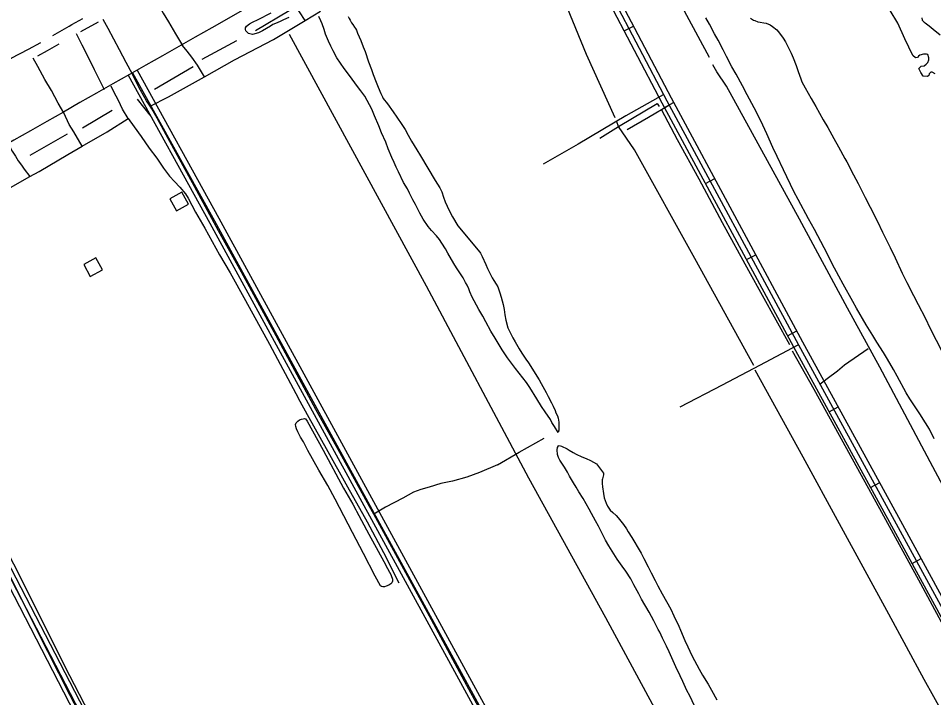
# Model space of a CAD drawing. Extents: x 3445503 to 3483459, y 540493 to 566012.
# Drawn here: x 3471721 to 3474367, y 561758 to 563722 of the extents above; entities that cross this region are included whole.
import ezdxf

# ---------------------------------------------------------------- set-up
doc = ezdxf.new("R2010")
doc.units = 0
for name, color, linetype in [('V-BLDG-OTLN', 7, 'Continuous'), ('V-DTCH-CNTR', 7, 'Continuous'), ('V-ROAD-CNTR', 7, 'Continuous'), ('V-SITE-VEGE', 7, 'Continuous'), ('V-TOPO-SHOR', 7, 'Continuous')]:
    doc.layers.add(name, color=color, linetype=linetype)

msp = doc.modelspace()

# ---------------------------------------------------------------- linework, layer by layer
at = {"layer": 'V-BLDG-OTLN'}
for points in [[(3472177.8, 563164.9), (3472213, 563184), (3472193.9, 563219.2), (3472158.7, 563200.1)], [(3471929, 562975.4), (3471964.2, 562994.4), (3471945.1, 563029.6), (3471909.9, 563010.5)]]:
    msp.add_lwpolyline(points, close=True, dxfattribs=at)
at = {"layer": 'V-DTCH-CNTR'}
for points in [[(3472550.4, 563715.7), (3472533.5, 563740.1), (3472521.5, 563760.4), (3472509.5, 563779.1), (3472499.8, 563794.5), (3472489.2, 563809.7)], [(3472101.9, 563467.4), (3472155.5, 563494.6), (3472259.5, 563552.5), (3472346.3, 563601.3), (3472458.3, 563660.6), (3472521.6, 563698.4), (3472550.4, 563715.7), (3472594.7, 563742.5)], [(3472259.5, 563552.5), (3472238.6, 563585.8), (3472222.5, 563609.4), (3472208.9, 563626.4), (3472195.1, 563643.1)], [(3473118.1, 561609.7), (3473017.8, 561793.2), (3472915.2, 561983.2), (3472818.1, 562160.9), (3472748.5, 562288.1), (3472736.3, 562310.3), (3472650.5, 562467), (3472580.7, 562590.4), (3472466, 562804), (3472365.8, 562987.4), (3472299.2, 563107.6), (3472230.2, 563235.1), (3472148.4, 563384.4), (3472122, 563433.1), (3472106.7, 563459.9), (3472101.9, 563467.4), (3472091.4, 563483.5), (3472073.8, 563513.5), (3472060.2, 563540.3), (3472050.8, 563560.2)], [(3471247.3, 562978.3), (3471265.1, 562985.4), (3471284.6, 562995.9), (3471335, 563025.6), (3471443.8, 563086.5), (3471530.7, 563137), (3471565.6, 563157.2), (3471641.5, 563200.7), (3471677.6, 563221.3), (3471754, 563264.1), (3471780.7, 563279.1), (3471864.4, 563328.1), (3471905.1, 563351.7), (3471978, 563393.9), (3472038.1, 563432.4), (3472022.1, 563459.2), (3472010.1, 563484.4), (3471997.3, 563509.5), (3471989.2, 563525.7)], [(3473584.9, 563500.2), (3473477.2, 563439.8), (3473339, 563357.4), (3473238.1, 563299.7)], [(3473601.1, 563469.6), (3473543, 563435.3), (3473480.8, 563399.6)], [(3471905.1, 563351.7), (3471881.1, 563393.1), (3471867.4, 563415), (3471852, 563448.9)], [(3472038.1, 563432.4), (3472055.8, 563408), (3472075.9, 563380.4), (3472099.2, 563346.3), (3472120.9, 563317), (3472140.2, 563288.6), (3472157.9, 563265.8), (3472172.4, 563249.6), (3472187.7, 563233.3), (3472204.6, 563214.6), (3472211.8, 563201.6), (3472233.5, 563161), (3472260, 563114.7), (3472302.5, 563037.6), (3472333, 562986.4), (3472377.9, 562906), (3472446.9, 562780.2), (3472531.1, 562623.1)], [(3471692.7, 563357.8), (3471703.1, 563337.5), (3471712.8, 563322.9), (3471720, 563309.9), (3471729.6, 563296.9), (3471737.7, 563285.5), (3471754, 563264.1)], [(3472405.6, 560712.6), (3472331.8, 560860.8), (3472319.9, 560884.7), (3472240.6, 561051.1), (3472142.8, 561241.8), (3472057.8, 561400.9), (3471992.6, 561529.4), (3471977.5, 561559.2), (3471870.3, 561764.6), (3471773.3, 561956.1), (3471654.7, 562192.3), (3471542.5, 562408.2), (3471438.3, 562610.4), (3471331.7, 562823.8), (3471288.4, 562905), (3471257.9, 562958.6), (3471247.3, 562978.3), (3471225.8, 563017.9), (3471205.8, 563051.2), (3471193.9, 563071.7)], [(3473634.5, 562598.9), (3473756.7, 562662), (3473864.8, 562719.4), (3473975.2, 562778)], [(3474177.7, 562766.1), (3474109.5, 562718.9), (3474088.6, 562702), (3474059.2, 562679.3), (3474037.8, 562662.9)], [(3472822.2, 562088.5), (3472777.3, 562177), (3472730.4, 562265.1), (3472673, 562366.2), (3472612.1, 562477.4), (3472561.5, 562567.1), (3472531.1, 562623.1)], [(3473106.6, 562431.4), (3473169.2, 562467.2), (3473241.2, 562507.7)], [(3473106.6, 562431.4), (3473054.1, 562409), (3473017.4, 562395.3), (3472975.8, 562383.7), (3472942.2, 562376.9), (3472908.5, 562366.2), (3472884.7, 562359.4), (3472862.9, 562351.6), (3472832.2, 562334.9), (3472782.6, 562308.5), (3472748.5, 562288.1)]]:
    msp.add_lwpolyline(points, dxfattribs=at)
at = {"layer": 'V-ROAD-CNTR'}
for p, q in [((3473472.5, 563685.5), (3473499.1, 563699.4)), ((3473588.9, 563464), (3473615.3, 563478.3)), ((3473707.6, 563244), (3473734, 563258.3)), ((3473826.3, 563024), (3473852.7, 563038.2)), ((3473945, 562804), (3473971.4, 562818.2)), ((3474064.8, 562584.5), (3474091.1, 562598.9)), ((3474184.8, 562365.1), (3474211.2, 562379.5)), ((3474304.6, 562145.7), (3474330.9, 562160.1))]:
    msp.add_line(p, q, dxfattribs=at)
for points in [[(3473149.9, 564190.9), (3472280.2, 563694.2)], [(3475072.7, 560736.4), (3475009.1, 560853.8), (3474589.9, 561621.7), (3474245.9, 562253.5), (3473962.7, 562771), (3473582.2, 563476.4), (3473342.3, 563933.8), (3473207.9, 564191.7)], [(3473224.8, 564191.8), (3473355.6, 563940.7), (3473595.4, 563483.5), (3473975.9, 562778.2), (3474259.1, 562260.7), (3474603.1, 561628.8)], [(3475061.5, 560820), (3475035.4, 560868.2), (3474616.2, 561636), (3474272.3, 562267.8), (3473989.1, 562785.4), (3473608.7, 563490.5), (3473368.9, 563947.7), (3473241.6, 564191.9)], [(3472104.5, 563802.2), (3472121.3, 563772.4), (3472139.8, 563736.7), (3472154.6, 563711.1), (3472175.5, 563677), (3472195.1, 563643.1)], [(3471820.2, 563671.5), (3471867.6, 563699), (3471875.4, 563703.3), (3471907.2, 563720.8)], [(3471901.5, 563683.4), (3471952.9, 563711.7)], [(3472050.8, 563560.2), (3472032.3, 563593.9), (3472013.5, 563630.1), (3471980.6, 563692.2), (3471966.4, 563718.3)], [(3471970, 563515), (3471955.5, 563544.2), (3471941.5, 563573), (3471924.3, 563606.7), (3471905.9, 563643.6), (3471893, 563669.2), (3471889.2, 563677)], [(3471697.2, 563604.7), (3471699.8, 563606.1), (3471750, 563632.8), (3471785.5, 563651.6)], [(3471777.2, 563613.3), (3471805.5, 563628.3), (3471839.3, 563647.9)], [(3471852, 563448.9), (3471836.4, 563476.1), (3471816.7, 563512.6), (3471797.5, 563545.1), (3471777, 563582.5), (3471764.1, 563606.6)], [(3472064.5, 563571.7), (3472300.8, 563143.9), (3472649, 562505.6), (3473008.3, 561848.1), (3473237.4, 561428)], [(3472038.2, 563557.2), (3472274.5, 563129.5), (3472622.6, 562491.2), (3472982, 561833.7), (3473211.1, 561413.6)], [(3472051.4, 563564.5), (3472287.7, 563136.7), (3472635.8, 562498.4), (3472995.2, 561840.9), (3473224.2, 561420.8)], [(3471063.2, 563339.2), (3471297.3, 562890.2), (3471672.8, 562151.8), (3471912.8, 561688.1), (3472029.7, 561460.5), (3472301.7, 560927.4), (3472552.4, 560440.1), (3472835.4, 559894), (3473135.7, 559306)], [(3471376.3, 562701.6), (3471659.4, 562144.9), (3471899.4, 561681.2), (3472016.4, 561453.7), (3472288.4, 560920.5), (3472313.7, 560871.3)], [(3471401.4, 562718.4), (3471686.1, 562158.6), (3471926.1, 561695), (3472043.1, 561467.4), (3472315.1, 560934.2), (3472340.8, 560884.2)]]:
    msp.add_lwpolyline(points, dxfattribs=at)
msp.add_arc((3714509.6, 136225.3), 491329.6, 119.538466, 119.743038, dxfattribs=at)
at = {"layer": 'V-SITE-VEGE'}
for p, q in [((3473718.8, 563705.1), (3473708.4, 563722.9)), ((3473733.5, 563676.9), (3473718.8, 563705.1)), ((3473837.9, 563722.5), (3473846.2, 563716.7)), ((3473846.2, 563716.7), (3473850.5, 563714.9)), ((3473850.5, 563714.9), (3473858.8, 563711.6)), ((3473858.8, 563711.6), (3473865.3, 563710.5)), ((3473865.3, 563710.5), (3473875.8, 563709)), ((3473875.8, 563709), (3473882.7, 563707.6)), ((3473882.7, 563707.6), (3473894.2, 563702.5)), ((3473894.2, 563702.5), (3473900.7, 563698.1)), ((3473744, 563658.4), (3473733.5, 563676.9)), ((3473900.7, 563698.1), (3473913.4, 563687.9)), ((3473913.4, 563687.9), (3473921, 563678.9)), ((3473921, 563678.9), (3473931.8, 563664.4)), ((3473758.7, 563630.9), (3473744, 563658.4)), ((3473931.8, 563664.4), (3473938.6, 563653.5)), ((3473938.6, 563653.5), (3473955.2, 563620.9)), ((3473768.5, 563611.7), (3473758.7, 563630.9)), ((3473955.2, 563620.9), (3473960.9, 563607.1)), ((3473783.9, 563581.6), (3473768.5, 563611.7)), ((3473960.9, 563607.1), (3473969.5, 563585)), ((3473795.8, 563560.2), (3473783.9, 563581.6)), ((3473969.5, 563585), (3473975.6, 563567.6)), ((3473975.6, 563567.6), (3473983.2, 563547)), ((3473814.5, 563526.1), (3473795.8, 563560.2)), ((3473983.2, 563547), (3473986.4, 563537.6)), ((3473828.2, 563500.1), (3473814.5, 563526.1)), ((3473986.4, 563537.6), (3473995.4, 563520.6)), ((3473995.4, 563520.6), (3474012.7, 563489.8)), ((3473848.3, 563463.1), (3473828.2, 563500.1)), ((3474012.7, 563489.8), (3474026.7, 563466.6)), ((3473854.5, 563450.8), (3473848.3, 563463.1)), ((3474026.7, 563466.6), (3474047.9, 563428.2)), ((3473873.2, 563412.4), (3473854.5, 563450.8)), ((3473884.7, 563387.4), (3473873.2, 563412.4)), ((3474047.9, 563428.2), (3474061.3, 563405.7)), ((3473902.3, 563348.3), (3473884.7, 563387.4)), ((3474061.3, 563405.7), (3474078.9, 563374.5)), ((3474078.9, 563374.5), (3474092.2, 563350.2)), ((3473914.9, 563322.2), (3473902.3, 563348.3)), ((3474092.2, 563350.2), (3474110.2, 563316.9)), ((3473932.5, 563283.4), (3473914.9, 563322.2)), ((3474110.2, 563316.9), (3474116.3, 563306.4)), ((3474116.3, 563306.4), (3474135, 563269.4)), ((3473962.7, 563220.7), (3473932.5, 563283.4)), ((3474135, 563269.4), (3474148.7, 563244.4)), ((3474148.7, 563244.4), (3474169.2, 563203.9)), ((3473975.3, 563197.9), (3473962.7, 563220.7)), ((3474004.8, 563142.5), (3473975.3, 563197.9)), ((3474169.2, 563203.9), (3474183.2, 563175.6)), ((3474183.2, 563175.6), (3474205.2, 563134.3)), ((3474022.8, 563111.3), (3474004.8, 563142.5)), ((3474205.2, 563134.3), (3474219.6, 563103.5)), ((3474050.1, 563058.4), (3474022.8, 563111.3)), ((3474219.6, 563103.5), (3474241.1, 563059)), ((3474062, 563036), (3474050.1, 563058.4)), ((3474241.1, 563059), (3474255.9, 563029.2)), ((3474073.5, 563012.4), (3474062, 563036)), ((3474092.9, 562976.5), (3474073.5, 563012.4)), ((3474255.9, 563029.2), (3474276.4, 562985.4)), ((3474276.4, 562985.4), (3474289.7, 562958.2)), ((3474105.5, 562953), (3474092.9, 562976.5)), ((3474289.7, 562958.2), (3474309.1, 562920.6)), ((3474133.2, 562902.6), (3474105.5, 562953)), ((3474309.1, 562920.6), (3474322.1, 562894.8)), ((3474144.4, 562883.8), (3474133.2, 562902.6)), ((3474172.1, 562835.6), (3474144.4, 562883.8)), ((3474322.1, 562894.8), (3474342.9, 562856.1)), ((3474342.9, 562856.1), (3474357.3, 562825.3)), ((3474191.2, 562804.4), (3474172.1, 562835.6)), ((3474202.7, 562785.2), (3474191.2, 562804.4)), ((3474357.3, 562825.3), (3474391.9, 562757.5)), ((3474221.8, 562755.5), (3474202.7, 562785.2)), ((3474233.3, 562736.6), (3474221.8, 562755.5)), ((3474250.6, 562706.9), (3474233.3, 562736.6)), ((3474261.4, 562687.4), (3474250.6, 562706.9)), ((3474287.3, 562638.8), (3474261.4, 562687.4)), ((3474298.1, 562621.4), (3474287.3, 562638.8)), ((3474326.9, 562578.6), (3474298.1, 562621.4)), ((3474343.9, 562552.2), (3474326.9, 562578.6)), ((3474354.7, 562533.7), (3474343.9, 562552.2)), ((3474368.7, 562505.8), (3474354.7, 562533.7))]:
    msp.add_line(p, q, dxfattribs=at)
for points in [[(3472502.9, 563724.2), (3472487.7, 563717), (3472477.9, 563712.7), (3472464.2, 563706.9), (3472456.9, 563703.3), (3472449.7, 563699.4), (3472427.2, 563685.7), (3472415.6, 563679.9), (3472397.5, 563675.3), (3472386.7, 563677.9), (3472378.7, 563685.1), (3472377.7, 563689.5), (3472378, 563693.8), (3472380.6, 563698.5), (3472388.9, 563706.1), (3472397.6, 563710.8), (3472414.7, 563718.3), (3472452, 563737.7)], [(3473233, 562599.5), (3473219.7, 562621.6), (3473199.5, 562654.6), (3473189.8, 562668.7), (3473158.1, 562709.7), (3473134.7, 562740.5), (3473119.9, 562763.7), (3473099, 562797.1), (3473087.1, 562817.4), (3473072, 562844.5), (3473063.4, 562860.5), (3473052.2, 562880), (3473038.5, 562904.7), (3473032.8, 562915.9), (3473026.3, 562931.1), (3473023.1, 562939.5), (3473018, 562950.3), (3473014.1, 562957.9), (3473006.5, 562971.7), (3472987.4, 563000.3), (3472979.9, 563012.7), (3472962.6, 563042.4), (3472956.1, 563055.4), (3472945.3, 563072.1), (3472938.1, 563082.6), (3472929.5, 563092.8), (3472915.8, 563108), (3472905.7, 563120.3), (3472890.9, 563141.3), (3472881.2, 563158.4), (3472869.3, 563183), (3472861.7, 563197.1), (3472852, 563216.3), (3472845.6, 563228.7), (3472834.8, 563247.1), (3472819.7, 563278.3), (3472812.8, 563291.7), (3472807.4, 563304.7), (3472800.6, 563319.6), (3472790.2, 563344.2), (3472783.4, 563363.4), (3472771.1, 563391), (3472763.2, 563410.5), (3472750.3, 563440.2), (3472742.4, 563458.7), (3472729.4, 563483.7), (3472722.2, 563496.4), (3472710.7, 563512), (3472701, 563524.7), (3472677.9, 563556.6), (3472662.8, 563576.9), (3472641.9, 563607.7), (3472630.7, 563627.2), (3472624.3, 563641.4), (3472617.4, 563655.5), (3472608.8, 563675.8), (3472604.9, 563689.2), (3472599.1, 563705.5), (3472595.5, 563714.2), (3472590.1, 563726.5)], [(3472674.1, 563727.3), (3472676.9, 563720.8), (3472680.2, 563716.4), (3472684.5, 563708.8), (3472688.1, 563704.1), (3472692.8, 563696.5), (3472696, 563691.8), (3472698.6, 563687.5), (3472701.8, 563679.1), (3472706.5, 563668.3), (3472710.8, 563657.8), (3472717.6, 563639.3), (3472723.3, 563625.5), (3472733.4, 563596.2), (3472741.6, 563573.7), (3472746.7, 563559.2), (3472755.3, 563537.2), (3472761, 563523), (3472768.9, 563504.6), (3472773.6, 563494.4), (3472775.8, 563490.1), (3472788, 563474.1), (3472804.6, 563451.6), (3472815.4, 563436), (3472829.8, 563414.7), (3472838.8, 563399.8), (3472847.5, 563383.9), (3472857.2, 563366.8), (3472873, 563341.8), (3472883.8, 563323.7), (3472925.6, 563252.7), (3472939.3, 563231.7), (3472945.4, 563219.7), (3472950.4, 563204.5), (3472955.1, 563191.1), (3472966.6, 563166.1), (3472975.9, 563148), (3472991, 563121.9), (3473054.9, 563045.4), (3473056.7, 563042.8), (3473061.7, 563033.4), (3473072.5, 563009.9), (3473077.5, 562998.3), (3473083.6, 562985.2), (3473091.2, 562971.5), (3473095.9, 562963.9), (3473102.3, 562953), (3473106.7, 562945), (3473113.1, 562928), (3473117.1, 562915.7), (3473122.8, 562894.7), (3473125.3, 562880.2), (3473127.4, 562865), (3473129.9, 562849.1), (3473136, 562827), (3473141.4, 562815.4), (3473150.7, 562798.4), (3473157.2, 562786), (3473168.4, 562766.5), (3473176.7, 562753.8), (3473187.8, 562736.4), (3473195.4, 562725.5), (3473207.3, 562707.8), (3473215.2, 562694.7), (3473226.7, 562676.2), (3473232.8, 562665.7), (3473246.9, 562640), (3473253, 562628.4), (3473262.3, 562610.3), (3473266.7, 562600.5), (3473272.4, 562588.2), (3473274.9, 562581.7), (3473279.6, 562572.2), (3473281.4, 562565.4), (3473283.9, 562553.8), (3473283.5, 562531.4), (3473282, 562524.1), (3473270.8, 562542.2), (3473263.6, 562553.5), (3473258.9, 562561.8), (3473244.2, 562583.9), (3473233, 562599.5)], [(3473695.6, 561690.9), (3473661.8, 561763.3), (3473653.9, 561778.9), (3473642.4, 561804.3), (3473634.1, 561820.9), (3473621.9, 561847.4), (3473614, 561864.8), (3473602.1, 561890.1), (3473594.6, 561906.8), (3473583.4, 561930.3), (3473575.2, 561947), (3473570.5, 561955.3), (3473557.9, 561980.3), (3473544.6, 562005), (3473522.6, 562043), (3473514.7, 562057.9), (3473500.3, 562083.6), (3473491.3, 562101), (3473476.9, 562123.8), (3473466.8, 562137.6), (3473452.1, 562158.3), (3473442, 562173.5), (3473427.6, 562196.7), (3473418.6, 562213), (3473410.3, 562228.6), (3473398.1, 562253.6), (3473389.8, 562269.5), (3473378.3, 562290.5), (3473371.1, 562303.2), (3473353.4, 562333.6), (3473341.6, 562352.8), (3473333.3, 562365.9), (3473325.7, 562379.3), (3473314.6, 562398.1), (3473308.4, 562409.4), (3473299.4, 562424.6), (3473294, 562432.9), (3473286.5, 562444.2), (3473282.5, 562451.8), (3473279.3, 562461.2), (3473278.6, 562473.9), (3473279.3, 562481.1), (3473282.2, 562486.1), (3473284.8, 562486.9), (3473291.3, 562485), (3473307.2, 562477.4), (3473313.3, 562473.4), (3473324.9, 562466.1), (3473333.5, 562461.4), (3473350.2, 562454.1), (3473362.5, 562449), (3473374.7, 562443.5), (3473384.1, 562438.8), (3473392.8, 562434.1)], [(3473392.8, 562434.1), (3473412.3, 562406.9), (3473412.2, 562402.2), (3473411.1, 562394.6), (3473410, 562390.6), (3473408.9, 562387.4), (3473408.6, 562384.8), (3473408.6, 562376.9), (3473409.6, 562367.5), (3473412.4, 562347.9), (3473414.9, 562335.3), (3473420, 562320.1), (3473424.3, 562311.7), (3473432.2, 562299.8), (3473439.1, 562293.2), (3473448.8, 562284.2), (3473455.3, 562277.3), (3473470.4, 562258.4), (3473478.7, 562246.4), (3473483.8, 562237.7), (3473494.9, 562221.1), (3473503.6, 562206.6), (3473510.4, 562195.3), (3473521.9, 562175.4), (3473529.5, 562159.8), (3473541.7, 562135.6), (3473550, 562118.9), (3473562.2, 562096.1), (3473569.4, 562081.6), (3473582, 562058), (3473606.8, 562013.5), (3473616.2, 561994.6), (3473630.2, 561964.2), (3473635.6, 561953.3), (3473648.2, 561923.3), (3473656.4, 561904.8), (3473668, 561880.2), (3473675.5, 561864.9), (3473688.8, 561840.3), (3473698.5, 561822.9), (3473714.7, 561797.2), (3473724.8, 561779.4)], [(3473724.8, 561779.4), (3473740.3, 561751.2)]]:
    msp.add_lwpolyline(points, dxfattribs=at)
at = {"layer": 'V-TOPO-SHOR'}
for p, q in [((3472406.8, 563686.5), (3472504, 563744.1)), ((3472251.9, 563603.6), (3472352.7, 563657.6)), ((3472115, 563517.2), (3472226.7, 563582)), ((3472064.6, 563488.4), (3472100.6, 563441.5)), ((3471906.2, 563405.5), (3471992.6, 563456)), ((3473402, 563375.5), (3473456, 563409.4)), ((3471754.9, 563326.3), (3471862.9, 563387.5))]:
    msp.add_line(p, q, dxfattribs=at)
for points in [[(3473718.7, 563608.4), (3473554.9, 563912.6), (3473473, 564064.3), (3473408.5, 564189.6)], [(3473446.6, 563434), (3473363.9, 563616.9), (3473308.4, 563751.4), (3473226.7, 563954.1), (3473187.3, 564064.6)], [(3474371.7, 563561.2), (3474363.1, 563565.6), (3474358.8, 563565.6), (3474354.4, 563561.3), (3474353.5, 563556.1), (3474349.2, 563553.5), (3474337.1, 563554.4), (3474330.2, 563564.8), (3474324.2, 563576.9), (3474327.6, 563580.4), (3474331.1, 563583), (3474339.8, 563584.7), (3474345, 563589), (3474350.2, 563594.2), (3474352.8, 563602), (3474352.8, 563607.1), (3474350.2, 563616.7), (3474345.9, 563618.4), (3474338.1, 563618.4), (3474326.9, 563615), (3474323.4, 563612.4), (3474319.9, 563608.1), (3474314.7, 563607.3), (3474306.9, 563614.2), (3474283.7, 563662.8), (3474263.1, 563707.8), (3474241.5, 563744.3)], [(3474333.2, 563723.2), (3474334.1, 563716.3), (3474339.3, 563710.2), (3474342.7, 563708.5), (3474350.5, 563702.4), (3474353.9, 563699.8)], [(3474353.9, 563699.8), (3474365.2, 563690.2), (3474385.9, 563673.7)], [(3472504, 563675.6), (3472900.2, 562948.1), (3473195.5, 562393.5), (3473418.8, 561990.1), (3473739.4, 561395.8), (3473987.9, 560942.1), (3474294, 560383.8)], [(3474869.1, 561483.1), (3474686.5, 561821.5), (3474561.3, 562051.9), (3474446.4, 562260.4), (3474427.6, 562294.6), (3474412.5, 562329.6), (3474401.3, 562357.1), (3474364.5, 562425.3), (3474211.1, 562713.5), (3474117.9, 562884.1), (3473979.5, 563141), (3473843, 563388.4), (3473768.6, 563525.9), (3473740.3, 563566.7), (3473729.1, 563587.5)], [(3473456, 563409.4), (3473567.8, 563475.3), (3473573.5, 563467.2)], [(3473950.8, 562777.4), (3473833.1, 562991.6), (3473756.4, 563130), (3473689.1, 563257), (3473626.5, 563370.7), (3473581.5, 563455.9)], [(3473847.5, 562718.1), (3473676.3, 563027.4), (3473502.2, 563341.1), (3473456, 563409.4), (3473451.3, 563422.2)], [(3474585.3, 561620.7), (3474516.9, 561743.5), (3474417.2, 561926.4), (3474329.6, 562087), (3474217.6, 562293.2), (3474116.4, 562477), (3474021.3, 562648.6), (3473959.3, 562759.4)], [(3474479.6, 561560), (3474339.9, 561810.5), (3474237.3, 561999.1), (3474095.2, 562260.7), (3473989.7, 562453.1), (3473851.3, 562704.9)], [(3472699, 562297.2), (3472734.3, 562230.2), (3472761.1, 562181.1), (3472777.6, 562151.9), (3472788.4, 562130.8), (3472793.6, 562121), (3472797.6, 562113.7), (3472800, 562108.1), (3472801.2, 562103.6), (3472802.4, 562100.3), (3472802.8, 562096.3), (3472802.4, 562094.7), (3472800.7, 562089.8), (3472797.5, 562087), (3472792.2, 562083), (3472784.5, 562079.8), (3472779.2, 562078.2), (3472774.8, 562078.2), (3472770.7, 562079.1), (3472767.9, 562081.5), (3472752.7, 562109.5), (3472718.6, 562174.9), (3472686.5, 562235.7), (3472636.4, 562331.9), (3472615.6, 562370.9), (3472589.9, 562415.2), (3472558.2, 562472), (3472545, 562497.6), (3472537, 562511), (3472528.5, 562526.8), (3472524.9, 562534.9), (3472522.9, 562541.4), (3472522.2, 562547.9), (3472524.2, 562552.7), (3472529.1, 562557.6), (3472534, 562560.8), (3472539.7, 562562.8), (3472544.5, 562564), (3472548.6, 562564.7), (3472551.4, 562563.9), (3472556.2, 562557), (3472601.9, 562473), (3472660.9, 562363.8), (3472688.2, 562317.5), (3472697, 562301.3), (3472699, 562297.2)], [(3472347.6, 560890.7), (3472223.4, 561140.7), (3472104.7, 561359.1), (3472004.7, 561558.8), (3471996.6, 561574.9), (3471855.5, 561848.5), (3471730.5, 562100.1), (3471619.9, 562313.6), (3471536.1, 562477.9)]]:
    msp.add_lwpolyline(points, dxfattribs=at)

doc.saveas('drawing.dxf')
